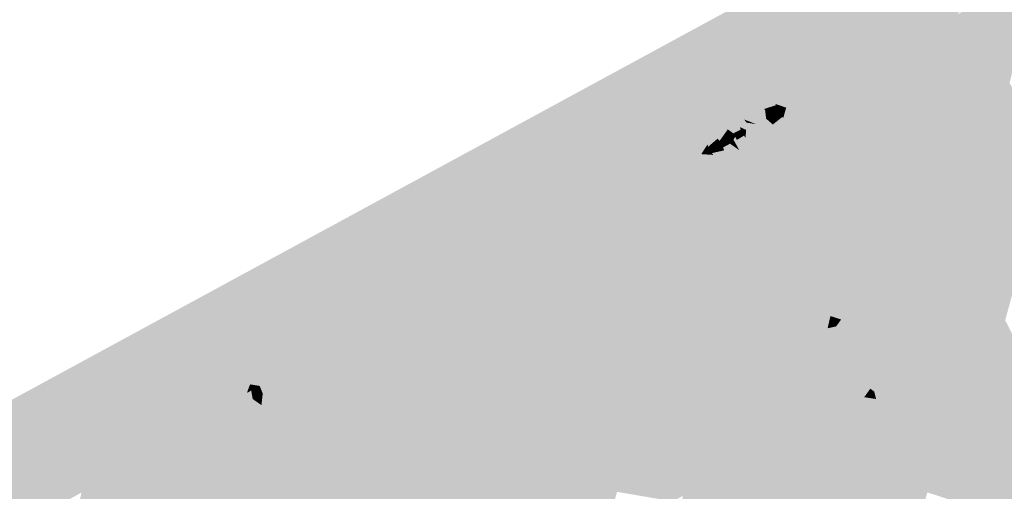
# Model space of a CAD drawing. Header units: metres. Extents: x 164696 to 183842, y 382615 to 387356.
# Tile 731 of 1056: x 182706.6 to 182710.25, y 386648.87 to 386650.62. Entities that reach past the tile are written whole.
import ezdxf

# ---------------------------------------------------------------- set-up
doc = ezdxf.new("R2010")
doc.units = ezdxf.units.M
doc.layers.add('C3D-SURFACE_TINSURFACE', color=7, linetype='Continuous')

msp = doc.modelspace()

# ---------------------------------------------------------------- linework, layer by layer
at = {"layer": 'C3D-SURFACE_TINSURFACE', "color": 11, "linetype": 'Continuous', "lineweight": -3, "true_color": 0xff8585}
for points in [[(182705.4821, 386648.6183), (182710.7827, 386651.4367), (182712.5531, 386652.4572)], [(182705.4821, 386648.6183), (182707.3072, 386649.536), (182710.7827, 386651.4367)], [(182709.1179, 386650.4027), (182710.7827, 386651.4367), (182707.3072, 386649.536)], [(182709.1179, 386650.4027), (182710.0358, 386650.6158), (182710.7827, 386651.4367)], [(182710.0358, 386650.6158), (182710.0731, 386650.636), (182710.7827, 386651.4367)], [(182710.2452, 386650.4208), (182710.2221, 386650.7181), (182710.1848, 386650.6978)], [(182710.2452, 386650.4208), (182710.2376, 386650.7265), (182710.2221, 386650.7181)], [(182710.2452, 386650.4208), (182710.2564, 386650.6729), (182710.2376, 386650.7265)], [(182710.2452, 386650.4208), (182710.3452, 386650.7211), (182710.3156, 386650.7051)], [(182710.2452, 386650.4208), (182710.3379, 386650.6665), (182710.3452, 386650.7211)], [(182710.2452, 386650.4208), (182710.1476, 386650.6776), (182710.1103, 386650.6563)], [(182710.2452, 386650.4208), (182710.1848, 386650.6978), (182710.1476, 386650.6776)], [(182710.2452, 386650.4208), (182710.3156, 386650.7051), (182710.286, 386650.689)], [(182710.2452, 386650.4208), (182710.286, 386650.689), (182710.2564, 386650.6729)], [(182710.2452, 386650.4208), (182710.0731, 386650.636), (182710.0358, 386650.6158)], [(182710.2452, 386650.4208), (182710.1103, 386650.6563), (182710.0731, 386650.636)], [(182710.2452, 386650.4208), (182710.2665, 386650.3826), (182710.3379, 386650.6665)], [(182709.1179, 386650.4027), (182709.9985, 386650.5956), (182710.0358, 386650.6158)], [(182710.2452, 386650.4208), (182710.0358, 386650.6158), (182709.9985, 386650.5956)], [(182709.1179, 386650.4027), (182709.9613, 386650.5754), (182709.9985, 386650.5956)], [(182709.1179, 386650.4027), (182709.924, 386650.5551), (182709.9613, 386650.5754)], [(182710.2452, 386650.4208), (182709.9613, 386650.5754), (182709.924, 386650.5551)], [(182710.2452, 386650.4208), (182709.9985, 386650.5956), (182709.9613, 386650.5754)], [(182709.1179, 386650.4027), (182709.8867, 386650.5349), (182709.924, 386650.5551)], [(182709.1179, 386650.4027), (182709.8495, 386650.5147), (182709.8867, 386650.5349)], [(182710.2452, 386650.4208), (182709.8867, 386650.5349), (182709.8495, 386650.5147)], [(182710.2452, 386650.4208), (182709.924, 386650.5551), (182709.8867, 386650.5349)], [(182709.1179, 386650.4027), (182709.8122, 386650.4944), (182709.8495, 386650.5147)], [(182709.1179, 386650.4027), (182709.775, 386650.4742), (182709.8122, 386650.4944)], [(182709.8122, 386650.4944), (182709.775, 386650.4742), (182710.2878, 386650.3443)], [(182709.8122, 386650.4944), (182710.2665, 386650.3826), (182709.8495, 386650.5147)], [(182709.8122, 386650.4944), (182710.2878, 386650.3443), (182710.2665, 386650.3826)], [(182710.2452, 386650.4208), (182709.8495, 386650.5147), (182710.2665, 386650.3826)], [(182709.1179, 386650.4027), (182709.7377, 386650.454), (182709.775, 386650.4742)], [(182709.1179, 386650.4027), (182709.7004, 386650.4326), (182709.7377, 386650.454)], [(182710.3303, 386650.2677), (182709.7377, 386650.454), (182709.7004, 386650.4326)], [(182709.775, 386650.4742), (182709.7377, 386650.454), (182710.309, 386650.306)], [(182710.3303, 386650.2677), (182710.309, 386650.306), (182709.7377, 386650.454)], [(182709.775, 386650.4742), (182710.309, 386650.306), (182710.2878, 386650.3443)], [(182709.1179, 386650.4027), (182709.6631, 386650.4124), (182709.7004, 386650.4326)], [(182710.3516, 386650.2295), (182709.7004, 386650.4326), (182709.6631, 386650.4124)], [(182710.3303, 386650.2677), (182709.7004, 386650.4326), (182710.3516, 386650.2295)], [(182709.1179, 386650.4027), (182707.3072, 386649.536), (182708.4335, 386649.7415)], [(182709.1179, 386650.4027), (182708.4335, 386649.7415), (182708.4707, 386649.7617)], [(182709.1179, 386650.4027), (182708.4707, 386649.7617), (182708.508, 386649.7819)], [(182709.1179, 386650.4027), (182708.508, 386649.7819), (182708.5452, 386649.8033)], [(182709.1179, 386650.4027), (182708.5452, 386649.8033), (182708.5825, 386649.8235)], [(182709.1179, 386650.4027), (182708.5825, 386649.8235), (182708.6198, 386649.8437)], [(182709.1179, 386650.4027), (182708.6198, 386649.8437), (182708.6571, 386649.864)], [(182709.1179, 386650.4027), (182708.6571, 386649.864), (182708.6943, 386649.8842)], [(182709.1179, 386650.4027), (182708.6943, 386649.8842), (182708.7316, 386649.9044)], [(182709.1179, 386650.4027), (182708.7316, 386649.9044), (182708.7688, 386649.9247)], [(182709.1179, 386650.4027), (182708.7688, 386649.9247), (182708.8061, 386649.9449)], [(182709.1179, 386650.4027), (182708.8061, 386649.9449), (182708.8434, 386649.9651)], [(182709.1179, 386650.4027), (182708.8434, 386649.9651), (182708.8806, 386649.9854)], [(182709.1179, 386650.4027), (182708.8806, 386649.9854), (182708.9179, 386650.0056)], [(182709.1179, 386650.4027), (182708.9179, 386650.0056), (182708.9552, 386650.0269)], [(182709.1179, 386650.4027), (182708.9552, 386650.0269), (182708.9924, 386650.0472)], [(182709.1179, 386650.4027), (182708.9924, 386650.0472), (182709.0297, 386650.0674)], [(182709.139, 386650.3644), (182709.1179, 386650.4027), (182709.0297, 386650.0674)], [(182709.1179, 386650.4027), (182709.6259, 386650.3922), (182709.6631, 386650.4124)], [(182709.1179, 386650.4027), (182709.139, 386650.3644), (182709.402, 386650.3002)], [(182709.1179, 386650.4027), (182709.402, 386650.3002), (182709.3994, 386650.305)], [(182709.1179, 386650.4027), (182709.3994, 386650.305), (182709.417, 386650.3265)], [(182709.1179, 386650.4027), (182709.417, 386650.3265), (182709.5095, 386650.329)], [(182709.1179, 386650.4027), (182709.5095, 386650.329), (182709.5141, 386650.3315)], [(182709.1179, 386650.4027), (182709.5141, 386650.3315), (182709.5514, 386650.3517)], [(182709.1179, 386650.4027), (182709.5514, 386650.3517), (182709.5887, 386650.3719)], [(182709.1179, 386650.4027), (182709.5887, 386650.3719), (182709.6259, 386650.3922)], [(182709.4345, 386649.8272), (182709.6259, 386650.3922), (182709.5887, 386650.3719)], [(182709.4345, 386649.8272), (182709.4556, 386649.7888), (182709.6259, 386650.3922)], [(182709.4556, 386649.7888), (182709.6631, 386650.4124), (182709.6259, 386650.3922)], [(182709.4556, 386649.7888), (182709.4767, 386649.7504), (182709.6631, 386650.4124)], [(182709.4767, 386649.7504), (182710.3516, 386650.2295), (182709.6631, 386650.4124)], [(182709.139, 386650.3644), (182709.0297, 386650.0674), (182709.0669, 386650.0876)], [(182709.1601, 386650.326), (182709.139, 386650.3644), (182709.0669, 386650.0876)], [(182709.139, 386650.3644), (182709.1601, 386650.326), (182709.3619, 386650.28)], [(182709.139, 386650.3644), (182709.3619, 386650.28), (182709.3584, 386650.2864)], [(182709.139, 386650.3644), (182709.3584, 386650.2864), (182709.402, 386650.3002)], [(182709.3922, 386649.9039), (182709.5514, 386650.3517), (182709.5141, 386650.3315)], [(182709.3922, 386649.9039), (182709.4133, 386649.8655), (182709.5514, 386650.3517)], [(182709.4133, 386649.8655), (182709.5887, 386650.3719), (182709.5514, 386650.3517)], [(182709.4133, 386649.8655), (182709.4345, 386649.8272), (182709.5887, 386650.3719)], [(182709.1601, 386650.326), (182709.0669, 386650.0876), (182709.1042, 386650.1078)], [(182709.1812, 386650.2876), (182709.1601, 386650.326), (182709.1042, 386650.1078)], [(182709.1601, 386650.326), (182709.1812, 386650.2876), (182709.3099, 386650.2617)], [(182709.1601, 386650.326), (182709.3099, 386650.2617), (182709.3035, 386650.2732)], [(182709.1601, 386650.326), (182709.3035, 386650.2732), (182709.3619, 386650.28)], [(182709.3711, 386649.9423), (182709.5141, 386650.3315), (182709.5095, 386650.329)], [(182709.3711, 386649.9423), (182709.3922, 386649.9039), (182709.5141, 386650.3315)], [(182709.3711, 386649.9423), (182709.5095, 386650.329), (182709.4592, 386650.2498)], [(182709.1812, 386650.2876), (182709.1042, 386650.1078), (182709.1252, 386650.1192)], [(182709.1812, 386650.2876), (182709.1252, 386650.1192), (182709.1481, 386650.1547)], [(182709.2023, 386650.2493), (182709.1812, 386650.2876), (182709.1481, 386650.1547)], [(182709.2023, 386650.2493), (182709.2838, 386650.2475), (182709.1812, 386650.2876)], [(182709.1812, 386650.2876), (182709.2838, 386650.2475), (182709.3099, 386650.2617)], [(182709.2023, 386650.2493), (182709.1481, 386650.1547), (182709.1507, 386650.1465)], [(182709.2023, 386650.2493), (182709.1507, 386650.1465), (182709.1853, 386650.1763)], [(182709.2023, 386650.2493), (182709.1853, 386650.1763), (182709.1933, 386650.1687)], [(182709.2023, 386650.2493), (182709.1933, 386650.1687), (182709.2234, 386650.2109)], [(182709.2023, 386650.2493), (182709.2234, 386650.2109), (182709.2707, 386650.2096)], [(182709.2023, 386650.2493), (182709.2707, 386650.2096), (182709.2685, 386650.2191)], [(182709.2023, 386650.2493), (182709.2685, 386650.2191), (182709.2929, 386650.2356)], [(182709.2023, 386650.2493), (182709.2929, 386650.2356), (182709.2838, 386650.2475)], [(182709.3289, 386650.019), (182709.4257, 386650.257), (182709.3901, 386650.2288)], [(182709.3289, 386650.019), (182709.4284, 386650.2522), (182709.4257, 386650.257)], [(182709.3289, 386650.019), (182709.35, 386649.9807), (182709.4284, 386650.2522)], [(182709.35, 386649.9807), (182709.4557, 386650.2562), (182709.4284, 386650.2522)], [(182709.35, 386649.9807), (182709.4592, 386650.2498), (182709.4557, 386650.2562)], [(182709.35, 386649.9807), (182709.3711, 386649.9423), (182709.4592, 386650.2498)], [(182709.2234, 386650.2109), (182709.1933, 386650.1687), (182709.2184, 386650.1823)], [(182709.2445, 386650.1725), (182709.2234, 386650.2109), (182709.2184, 386650.1823)], [(182709.2234, 386650.2109), (182709.2445, 386650.1725), (182709.2504, 386650.1835)], [(182709.2234, 386650.2109), (182709.2504, 386650.1835), (182709.2435, 386650.196)], [(182709.2234, 386650.2109), (182709.2435, 386650.196), (182709.2707, 386650.2096)], [(182709.3289, 386650.019), (182709.3901, 386650.2288), (182709.3542, 386650.1811)], [(182709.4767, 386649.7504), (182709.4978, 386649.7121), (182710.3516, 386650.2295)], [(182710.3516, 386650.2295), (182709.4978, 386649.7121), (182710.3729, 386650.1912)], [(182709.2445, 386650.1725), (182709.2184, 386650.1823), (182709.2253, 386650.1698)], [(182709.2656, 386650.1341), (182709.2445, 386650.1725), (182709.2253, 386650.1698)], [(182709.2656, 386650.1341), (182709.2253, 386650.1698), (182709.2315, 386650.1578)], [(182709.2656, 386650.1341), (182709.2504, 386650.1835), (182709.2445, 386650.1725)], [(182709.2656, 386650.1341), (182709.2571, 386650.1717), (182709.2504, 386650.1835)], [(182709.2656, 386650.1341), (182709.2835, 386650.1878), (182709.2571, 386650.1717)], [(182709.2867, 386650.0958), (182709.2835, 386650.1878), (182709.2656, 386650.1341)], [(182709.2867, 386650.0958), (182709.2896, 386650.1796), (182709.2835, 386650.1878)], [(182709.2867, 386650.0958), (182709.3159, 386650.1915), (182709.2896, 386650.1796)], [(182709.2867, 386650.0958), (182709.3218, 386650.1785), (182709.3159, 386650.1915)], [(182709.2867, 386650.0958), (182709.3078, 386650.0574), (182709.3218, 386650.1785)], [(182709.3078, 386650.0574), (182709.3479, 386650.1926), (182709.3218, 386650.1785)], [(182709.3078, 386650.0574), (182709.3542, 386650.1811), (182709.3479, 386650.1926)], [(182709.3078, 386650.0574), (182709.3289, 386650.019), (182709.3542, 386650.1811)], [(182709.5189, 386649.6737), (182710.3729, 386650.1912), (182709.4978, 386649.7121)], [(182709.5189, 386649.6737), (182710.3941, 386650.1529), (182710.3729, 386650.1912)], [(182709.2867, 386650.0958), (182709.2099, 386650.1332), (182709.1646, 386650.1229)], [(182709.2867, 386650.0958), (182709.1646, 386650.1229), (182709.1692, 386650.1163)], [(182709.2656, 386650.1341), (182709.2315, 386650.1578), (182709.2059, 386650.1439)], [(182709.2867, 386650.0958), (182709.2656, 386650.1341), (182709.2059, 386650.1439)], [(182709.2867, 386650.0958), (182709.2059, 386650.1439), (182709.2099, 386650.1332)], [(182709.5189, 386649.6737), (182710.2131, 386649.4842), (182710.3941, 386650.1529)], [(182710.2131, 386649.4842), (182710.4154, 386650.1146), (182710.3941, 386650.1529)], [(182709.35, 386649.9807), (182709.0669, 386650.0876), (182709.0297, 386650.0674)], [(182709.3289, 386650.019), (182709.1042, 386650.1078), (182709.0669, 386650.0876)], [(182709.35, 386649.9807), (182709.3289, 386650.019), (182709.0669, 386650.0876)], [(182709.3078, 386650.0574), (182709.1252, 386650.1192), (182709.1042, 386650.1078)], [(182709.3289, 386650.019), (182709.3078, 386650.0574), (182709.1042, 386650.1078)], [(182709.3078, 386650.0574), (182709.1692, 386650.1163), (182709.1252, 386650.1192)], [(182709.2867, 386650.0958), (182709.1692, 386650.1163), (182709.3078, 386650.0574)], [(182710.2131, 386649.4842), (182710.2503, 386649.5044), (182710.4154, 386650.1146)], [(182709.3711, 386649.9423), (182709.0297, 386650.0674), (182708.9924, 386650.0472)], [(182709.3711, 386649.9423), (182709.35, 386649.9807), (182709.0297, 386650.0674)], [(182709.3922, 386649.9039), (182708.9552, 386650.0269), (182708.9179, 386650.0056)], [(182709.3922, 386649.9039), (182708.9924, 386650.0472), (182708.9552, 386650.0269)], [(182709.3922, 386649.9039), (182709.3711, 386649.9423), (182708.9924, 386650.0472)], [(182709.4556, 386649.7888), (182708.8806, 386649.9854), (182708.8434, 386649.9651)], [(182709.4345, 386649.8272), (182708.9179, 386650.0056), (182708.8806, 386649.9854)], [(182709.4345, 386649.8272), (182708.8806, 386649.9854), (182709.4556, 386649.7888)], [(182709.4133, 386649.8655), (182709.3922, 386649.9039), (182708.9179, 386650.0056)], [(182709.4345, 386649.8272), (182709.4133, 386649.8655), (182708.9179, 386650.0056)], [(182708.601, 386649.2525), (182708.8061, 386649.9449), (182708.7688, 386649.9247)], [(182708.601, 386649.2525), (182709.4767, 386649.7504), (182708.8061, 386649.9449)], [(182709.4767, 386649.7504), (182708.8434, 386649.9651), (182708.8061, 386649.9449)], [(182709.4767, 386649.7504), (182709.4556, 386649.7888), (182708.8434, 386649.9651)], [(182708.5584, 386649.3291), (182708.7316, 386649.9044), (182708.6943, 386649.8842)], [(182708.5584, 386649.3291), (182708.5797, 386649.2908), (182708.7316, 386649.9044)], [(182708.5797, 386649.2908), (182708.7688, 386649.9247), (182708.7316, 386649.9044)], [(182708.5797, 386649.2908), (182708.601, 386649.2525), (182708.7688, 386649.9247)], [(182708.5371, 386649.3674), (182708.6943, 386649.8842), (182708.6571, 386649.864)], [(182708.5371, 386649.3674), (182708.5584, 386649.3291), (182708.6943, 386649.8842)], [(182708.4946, 386649.4439), (182708.6198, 386649.8437), (182708.5825, 386649.8235)], [(182708.4946, 386649.4439), (182708.5159, 386649.4056), (182708.6198, 386649.8437)], [(182708.5159, 386649.4056), (182708.6571, 386649.864), (182708.6198, 386649.8437)], [(182708.5159, 386649.4056), (182708.5371, 386649.3674), (182708.6571, 386649.864)], [(182708.4733, 386649.4822), (182708.5825, 386649.8235), (182708.5452, 386649.8033)], [(182708.4733, 386649.4822), (182708.4946, 386649.4439), (182708.5825, 386649.8235)], [(182708.4733, 386649.4822), (182708.5452, 386649.8033), (182708.508, 386649.7819)], [(182708.4733, 386649.4822), (182708.4707, 386649.7617), (182708.4335, 386649.7415)], [(182708.4733, 386649.4822), (182708.508, 386649.7819), (182708.4707, 386649.7617)], [(182708.3962, 386649.7213), (182708.4335, 386649.7415), (182707.3072, 386649.536)], [(182708.4733, 386649.4822), (182708.4335, 386649.7415), (182708.3962, 386649.7213)], [(182708.601, 386649.2525), (182709.4978, 386649.7121), (182709.4767, 386649.7504)], [(182708.359, 386649.701), (182708.3962, 386649.7213), (182707.3072, 386649.536)], [(182708.3217, 386649.6808), (182708.359, 386649.701), (182707.3072, 386649.536)], [(182708.4733, 386649.4822), (182708.359, 386649.701), (182708.3217, 386649.6808)], [(182708.4733, 386649.4822), (182708.3962, 386649.7213), (182708.359, 386649.701)], [(182708.601, 386649.2525), (182708.6222, 386649.2143), (182709.4978, 386649.7121)], [(182708.6222, 386649.2143), (182709.5189, 386649.6737), (182709.4978, 386649.7121)], [(182708.2844, 386649.6606), (182708.3217, 386649.6808), (182707.3072, 386649.536)], [(182708.2471, 386649.6403), (182708.2844, 386649.6606), (182707.3072, 386649.536)], [(182708.4733, 386649.4822), (182708.2844, 386649.6606), (182708.2471, 386649.6403)], [(182708.4733, 386649.4822), (182708.3217, 386649.6808), (182708.2844, 386649.6606)], [(182708.6222, 386649.2143), (182708.6435, 386649.176), (182709.5189, 386649.6737)], [(182708.6435, 386649.176), (182709.3447, 386649.0856), (182709.5189, 386649.6737)], [(182709.5189, 386649.6737), (182709.3447, 386649.0856), (182709.3771, 386649.1032)], [(182709.54, 386649.6353), (182709.5189, 386649.6737), (182709.3771, 386649.1032)], [(182709.5189, 386649.6737), (182710.1758, 386649.464), (182710.2131, 386649.4842)], [(182709.54, 386649.6353), (182710.1758, 386649.464), (182709.5189, 386649.6737)], [(182708.2099, 386649.6201), (182708.2471, 386649.6403), (182707.3072, 386649.536)], [(182708.1726, 386649.5999), (182708.2099, 386649.6201), (182707.3072, 386649.536)], [(182708.4733, 386649.4822), (182708.2099, 386649.6201), (182708.1726, 386649.5999)], [(182708.4733, 386649.4822), (182708.2471, 386649.6403), (182708.2099, 386649.6201)], [(182709.54, 386649.6353), (182709.3775, 386649.0904), (182709.3672, 386649.023)], [(182709.54, 386649.6353), (182709.3672, 386649.023), (182709.3929, 386649.0369)], [(182709.54, 386649.6353), (182709.3771, 386649.1032), (182709.3775, 386649.0904)], [(182709.5611, 386649.597), (182709.54, 386649.6353), (182709.3929, 386649.0369)], [(182709.54, 386649.6353), (182710.1385, 386649.4426), (182710.1758, 386649.464)], [(182709.5611, 386649.597), (182710.1385, 386649.4426), (182709.54, 386649.6353)], [(182708.1354, 386649.5797), (182708.1726, 386649.5999), (182707.3072, 386649.536)], [(182708.0981, 386649.5583), (182708.1354, 386649.5797), (182707.3072, 386649.536)], [(182708.4733, 386649.4822), (182708.1354, 386649.5797), (182708.0981, 386649.5583)], [(182708.4733, 386649.4822), (182708.1726, 386649.5999), (182708.1354, 386649.5797)], [(182709.5611, 386649.597), (182709.3929, 386649.0369), (182709.4301, 386649.0572)], [(182709.5822, 386649.5586), (182709.5611, 386649.597), (182709.4301, 386649.0572)], [(182709.5611, 386649.597), (182710.1012, 386649.4224), (182710.1385, 386649.4426)], [(182709.5611, 386649.597), (182709.5822, 386649.5586), (182710.1012, 386649.4224)], [(182708.0608, 386649.5381), (182708.0981, 386649.5583), (182707.3072, 386649.536)], [(182708.5159, 386649.4056), (182708.0981, 386649.5583), (182708.0608, 386649.5381)], [(182708.4946, 386649.4439), (182708.4733, 386649.4822), (182708.0981, 386649.5583)], [(182708.5159, 386649.4056), (182708.4946, 386649.4439), (182708.0981, 386649.5583)], [(182709.5822, 386649.5586), (182709.4301, 386649.0572), (182709.4674, 386649.0774)], [(182709.5875, 386649.549), (182709.5822, 386649.5586), (182709.4674, 386649.0774)], [(182709.5875, 386649.549), (182709.4674, 386649.0774), (182709.5887, 386649.4728)], [(182709.5822, 386649.5586), (182710.0639, 386649.4022), (182710.1012, 386649.4224)], [(182709.5875, 386649.549), (182710.0639, 386649.4022), (182709.5822, 386649.5586)], [(182709.5875, 386649.549), (182709.6526, 386649.5076), (182710.0639, 386649.4022)], [(182706.6076, 386648.7458), (182707.3072, 386649.536), (182705.4821, 386648.6183)], [(182706.6076, 386648.7458), (182706.6448, 386648.766), (182707.3072, 386649.536)], [(182706.6448, 386648.766), (182706.6821, 386648.7862), (182707.3072, 386649.536)], [(182706.6821, 386648.7862), (182706.7194, 386648.8065), (182707.3072, 386649.536)], [(182706.7194, 386648.8065), (182706.7566, 386648.8267), (182707.3072, 386649.536)], [(182706.7566, 386648.8267), (182706.7939, 386648.8469), (182707.3072, 386649.536)], [(182706.7939, 386648.8469), (182706.8311, 386648.8672), (182707.3072, 386649.536)], [(182706.8311, 386648.8672), (182706.8684, 386648.8874), (182707.3072, 386649.536)], [(182706.8684, 386648.8874), (182706.9057, 386648.9076), (182707.3072, 386649.536)], [(182706.9057, 386648.9076), (182706.9429, 386648.929), (182707.3072, 386649.536)], [(182706.9429, 386648.929), (182706.9802, 386648.9492), (182707.3072, 386649.536)], [(182706.9802, 386648.9492), (182707.0175, 386648.9694), (182707.3072, 386649.536)], [(182707.0175, 386648.9694), (182707.0547, 386648.9897), (182707.3072, 386649.536)], [(182707.0547, 386648.9897), (182707.092, 386649.0099), (182707.3072, 386649.536)], [(182707.092, 386649.0099), (182707.1292, 386649.0301), (182707.3072, 386649.536)], [(182707.1292, 386649.0301), (182707.1665, 386649.0503), (182707.3072, 386649.536)], [(182707.1665, 386649.0503), (182707.3283, 386649.4976), (182707.3072, 386649.536)], [(182708.0236, 386649.5179), (182708.0608, 386649.5381), (182707.3072, 386649.536)], [(182707.7627, 386649.3762), (182707.3072, 386649.536), (182707.3283, 386649.4976)], [(182707.7627, 386649.3762), (182707.8, 386649.3965), (182707.3072, 386649.536)], [(182707.8, 386649.3965), (182707.8373, 386649.4167), (182707.3072, 386649.536)], [(182707.8373, 386649.4167), (182707.8746, 386649.4369), (182707.3072, 386649.536)], [(182707.8746, 386649.4369), (182707.9118, 386649.4572), (182707.3072, 386649.536)], [(182707.9118, 386649.4572), (182707.949, 386649.4774), (182707.3072, 386649.536)], [(182707.949, 386649.4774), (182707.9863, 386649.4976), (182707.3072, 386649.536)], [(182707.9863, 386649.4976), (182708.0236, 386649.5179), (182707.3072, 386649.536)], [(182708.5371, 386649.3674), (182708.0236, 386649.5179), (182707.9863, 386649.4976)], [(182708.5159, 386649.4056), (182708.0608, 386649.5381), (182708.0236, 386649.5179)], [(182708.5371, 386649.3674), (182708.5159, 386649.4056), (182708.0236, 386649.5179)], [(182709.6526, 386649.5076), (182709.643, 386649.5073), (182710.0266, 386649.382)], [(182709.643, 386649.5073), (182709.6836, 386649.4672), (182710.0266, 386649.382)], [(182709.6526, 386649.5076), (182710.0266, 386649.382), (182710.0639, 386649.4022)], [(182710.6419, 386648.7423), (182710.2503, 386649.5044), (182710.2131, 386649.4842)], [(182707.1665, 386649.0503), (182707.2038, 386649.0706), (182707.3283, 386649.4976)], [(182707.2038, 386649.0706), (182707.3494, 386649.4592), (182707.3283, 386649.4976)], [(182707.7255, 386649.356), (182707.3283, 386649.4976), (182707.3494, 386649.4592)], [(182707.7255, 386649.356), (182707.7627, 386649.3762), (182707.3283, 386649.4976)], [(182708.5797, 386649.2908), (182707.949, 386649.4774), (182707.9118, 386649.4572)], [(182708.5584, 386649.3291), (182707.9863, 386649.4976), (182707.949, 386649.4774)], [(182708.5797, 386649.2908), (182708.5584, 386649.3291), (182707.949, 386649.4774)], [(182708.5584, 386649.3291), (182708.5371, 386649.3674), (182707.9863, 386649.4976)], [(182709.5927, 386649.4749), (182709.5887, 386649.4728), (182709.4674, 386649.0774)], [(182709.5927, 386649.4749), (182709.4674, 386649.0774), (182709.5047, 386649.0976)], [(182709.5927, 386649.4749), (182709.5047, 386649.0976), (182709.6044, 386649.4178)], [(182709.6836, 386649.4672), (182709.6751, 386649.4652), (182709.9894, 386649.3617)], [(182709.6836, 386649.4672), (182709.9894, 386649.3617), (182710.0266, 386649.382)], [(182710.6046, 386648.7221), (182710.2131, 386649.4842), (182710.1758, 386649.464)], [(182710.6046, 386648.7221), (182710.6419, 386648.7423), (182710.2131, 386649.4842)], [(182707.2038, 386649.0706), (182707.2411, 386649.0908), (182707.3494, 386649.4592)], [(182707.2411, 386649.0908), (182707.2783, 386649.111), (182707.3494, 386649.4592)], [(182707.2783, 386649.111), (182707.3705, 386649.4209), (182707.3494, 386649.4592)], [(182707.6882, 386649.3347), (182707.3494, 386649.4592), (182707.3705, 386649.4209)], [(182707.6882, 386649.3347), (182707.7255, 386649.356), (182707.3494, 386649.4592)], [(182707.8373, 386649.4167), (182707.6871, 386648.8453), (182707.8746, 386649.4369)], [(182707.8746, 386649.4369), (182707.6871, 386648.8453), (182707.7082, 386648.8069)], [(182707.8746, 386649.4369), (182707.7082, 386648.8069), (182707.9118, 386649.4572)], [(182707.9118, 386649.4572), (182707.7082, 386648.8069), (182707.7293, 386648.7686)], [(182708.601, 386649.2525), (182707.9118, 386649.4572), (182707.7293, 386648.7686)], [(182708.601, 386649.2525), (182708.5797, 386649.2908), (182707.9118, 386649.4572)], [(182709.635, 386649.4627), (182709.6097, 386649.4168), (182709.542, 386649.1179)], [(182709.635, 386649.4627), (182709.542, 386649.1179), (182709.6455, 386649.4435)], [(182709.6455, 386649.4435), (182709.542, 386649.1179), (182709.5793, 386649.1392)], [(182709.6666, 386649.4051), (182709.6455, 386649.4435), (182709.5793, 386649.1392)], [(182709.635, 386649.4627), (182709.9894, 386649.3617), (182709.6751, 386649.4652)], [(182709.635, 386649.4627), (182709.6455, 386649.4435), (182709.9894, 386649.3617)], [(182709.6455, 386649.4435), (182709.9521, 386649.3415), (182709.9894, 386649.3617)], [(182709.6455, 386649.4435), (182709.6666, 386649.4051), (182709.9521, 386649.3415)], [(182710.1385, 386649.4426), (182710.1012, 386649.4224), (182709.9621, 386648.8679)], [(182710.5302, 386648.6816), (182710.1385, 386649.4426), (182709.9621, 386648.8679)], [(182710.5674, 386648.7018), (182710.1758, 386649.464), (182710.1385, 386649.4426)], [(182710.5302, 386648.6816), (182710.5674, 386648.7018), (182710.1385, 386649.4426)], [(182710.5674, 386648.7018), (182710.6046, 386648.7221), (182710.1758, 386649.464)], [(182707.2783, 386649.111), (182707.3155, 386649.1313), (182707.3705, 386649.4209)], [(182707.3155, 386649.1313), (182707.3916, 386649.3825), (182707.3705, 386649.4209)], [(182707.6509, 386649.3144), (182707.3705, 386649.4209), (182707.3916, 386649.3825)], [(182707.6509, 386649.3144), (182707.6882, 386649.3347), (182707.3705, 386649.4209)], [(182707.7627, 386649.3762), (182707.6449, 386648.9221), (182707.8, 386649.3965)], [(182707.8, 386649.3965), (182707.6449, 386648.9221), (182707.666, 386648.8837)], [(182707.8, 386649.3965), (182707.666, 386648.8837), (182707.8373, 386649.4167)], [(182707.8373, 386649.4167), (182707.666, 386648.8837), (182707.6871, 386648.8453)], [(182709.6097, 386649.4168), (182709.6044, 386649.4178), (182709.5047, 386649.0976)], [(182709.6097, 386649.4168), (182709.5047, 386649.0976), (182709.542, 386649.1179)], [(182709.6666, 386649.4051), (182709.5793, 386649.1392), (182709.6166, 386649.1594)], [(182709.6877, 386649.3667), (182709.6666, 386649.4051), (182709.6166, 386649.1594)], [(182709.6666, 386649.4051), (182709.9148, 386649.3213), (182709.9521, 386649.3415)], [(182709.6666, 386649.4051), (182709.6877, 386649.3667), (182709.9148, 386649.3213)], [(182710.0639, 386649.4022), (182709.9199, 386648.9447), (182709.941, 386648.9063)], [(182710.0639, 386649.4022), (182710.0266, 386649.382), (182709.9199, 386648.9447)], [(182710.1012, 386649.4224), (182709.941, 386648.9063), (182709.9621, 386648.8679)], [(182710.1012, 386649.4224), (182710.0639, 386649.4022), (182709.941, 386648.9063)], [(182707.3155, 386649.1313), (182707.3528, 386649.1526), (182707.3916, 386649.3825)], [(182707.3528, 386649.1526), (182707.4127, 386649.3441), (182707.3916, 386649.3825)], [(182707.6136, 386649.2942), (182707.3916, 386649.3825), (182707.4127, 386649.3441)], [(182707.6136, 386649.2942), (182707.6509, 386649.3144), (182707.3916, 386649.3825)], [(182707.7255, 386649.356), (182707.6238, 386648.9604), (182707.7627, 386649.3762)], [(182707.7627, 386649.3762), (182707.6238, 386648.9604), (182707.6449, 386648.9221)], [(182709.6877, 386649.3667), (182709.6166, 386649.1594), (182709.6538, 386649.1797)], [(182709.6877, 386649.3667), (182709.6538, 386649.1797), (182709.7088, 386649.3284)], [(182709.6877, 386649.3667), (182709.8775, 386649.301), (182709.9148, 386649.3213)], [(182709.6877, 386649.3667), (182709.7088, 386649.3284), (182709.8775, 386649.301)], [(182709.8777, 386649.0214), (182709.8988, 386648.983), (182709.9894, 386649.3617)], [(182709.9521, 386649.3415), (182709.8777, 386649.0214), (182709.9894, 386649.3617)], [(182710.0266, 386649.382), (182709.8988, 386648.983), (182709.9199, 386648.9447)], [(182710.0266, 386649.382), (182709.9894, 386649.3617), (182709.8988, 386648.983)], [(182707.3528, 386649.1526), (182707.3901, 386649.1728), (182707.4127, 386649.3441)], [(182707.3901, 386649.1728), (182707.4338, 386649.3058), (182707.4127, 386649.3441)], [(182707.5764, 386649.274), (182707.4127, 386649.3441), (182707.4338, 386649.3058)], [(182707.5764, 386649.274), (182707.6136, 386649.2942), (182707.4127, 386649.3441)], [(182707.6509, 386649.3144), (182707.5815, 386649.0372), (182707.6882, 386649.3347)], [(182707.6882, 386649.3347), (182707.5815, 386649.0372), (182707.6027, 386648.9988)], [(182707.6882, 386649.3347), (182707.6027, 386648.9988), (182707.7255, 386649.356)], [(182707.7255, 386649.356), (182707.6027, 386648.9988), (182707.6238, 386648.9604)], [(182709.7088, 386649.3284), (182709.6538, 386649.1797), (182709.6911, 386649.1999)], [(182709.7088, 386649.3284), (182709.6911, 386649.1999), (182709.7299, 386649.29)], [(182709.7088, 386649.3284), (182709.8402, 386649.2808), (182709.8775, 386649.301)], [(182709.7088, 386649.3284), (182709.7299, 386649.29), (182709.8402, 386649.2808)], [(182709.8355, 386649.0981), (182709.8566, 386649.0598), (182709.9148, 386649.3213)], [(182709.8775, 386649.301), (182709.8355, 386649.0981), (182709.9148, 386649.3213)], [(182709.8566, 386649.0598), (182709.8777, 386649.0214), (182709.9521, 386649.3415)], [(182709.9148, 386649.3213), (182709.8566, 386649.0598), (182709.9521, 386649.3415)], [(182707.3901, 386649.1728), (182707.4274, 386649.1931), (182707.4338, 386649.3058)], [(182707.4274, 386649.1931), (182707.4421, 386649.2907), (182707.4338, 386649.3058)], [(182707.4274, 386649.1931), (182707.4432, 386649.2358), (182707.4421, 386649.2907)], [(182707.5392, 386649.2538), (182707.4338, 386649.3058), (182707.4421, 386649.2907)], [(182707.5392, 386649.2538), (182707.5764, 386649.274), (182707.4338, 386649.3058)], [(182707.5392, 386649.2538), (182707.4421, 386649.2907), (182707.4907, 386649.2616)], [(182707.5764, 386649.274), (182707.5393, 386649.1139), (182707.6136, 386649.2942)], [(182707.6136, 386649.2942), (182707.5393, 386649.1139), (182707.5604, 386649.0755)], [(182707.6136, 386649.2942), (182707.5604, 386649.0755), (182707.6509, 386649.3144)], [(182707.6509, 386649.3144), (182707.5604, 386649.0755), (182707.5815, 386649.0372)], [(182709.7284, 386649.2201), (182709.7299, 386649.29), (182709.6911, 386649.1999)], [(182709.7284, 386649.2201), (182709.751, 386649.2516), (182709.7299, 386649.29)], [(182709.8029, 386649.2606), (182709.8402, 386649.2808), (182709.7299, 386649.29)], [(182709.8029, 386649.2606), (182709.7299, 386649.29), (182709.751, 386649.2516)], [(182709.8775, 386649.301), (182709.8144, 386649.1365), (182709.8355, 386649.0981)], [(182709.8402, 386649.2808), (182709.8144, 386649.1365), (182709.8775, 386649.301)], [(182707.5019, 386649.2335), (182707.4749, 386649.253), (182707.4669, 386649.2456)], [(182707.5019, 386649.2335), (182707.4907, 386649.2616), (182707.4749, 386649.253)], [(182707.5019, 386649.2335), (182707.5392, 386649.2538), (182707.4907, 386649.2616)], [(182707.5019, 386649.2335), (182707.4971, 386649.1906), (182707.5392, 386649.2538)], [(182707.5392, 386649.2538), (182707.4971, 386649.1906), (182707.5182, 386649.1523)], [(182707.5392, 386649.2538), (182707.5182, 386649.1523), (182707.5764, 386649.274)], [(182707.5764, 386649.274), (182707.5182, 386649.1523), (182707.5393, 386649.1139)], [(182708.6222, 386649.2143), (182708.601, 386649.2525), (182707.7293, 386648.7686)], [(182709.7657, 386649.2404), (182709.751, 386649.2516), (182709.7284, 386649.2201)], [(182709.8029, 386649.2606), (182709.751, 386649.2516), (182709.7657, 386649.2404)], [(182709.8029, 386649.2606), (182709.7657, 386649.2404), (182709.7721, 386649.2133)], [(182709.8029, 386649.2606), (182709.7721, 386649.2133), (182709.7932, 386649.1749)], [(182709.8402, 386649.2808), (182709.7932, 386649.1749), (182709.8144, 386649.1365)], [(182709.8029, 386649.2606), (182709.7932, 386649.1749), (182709.8402, 386649.2808)], [(182707.4274, 386649.1931), (182707.4646, 386649.2133), (182707.459, 386649.2444)], [(182707.4274, 386649.1931), (182707.459, 386649.2444), (182707.4432, 386649.2358)], [(182707.4274, 386649.1931), (182707.4971, 386649.1906), (182707.4646, 386649.2133)], [(182707.4646, 386649.2133), (182707.4669, 386649.2456), (182707.459, 386649.2444)], [(182707.4646, 386649.2133), (182707.476, 386649.229), (182707.4669, 386649.2456)], [(182707.4646, 386649.2133), (182707.4971, 386649.1906), (182707.476, 386649.229)], [(182707.5019, 386649.2335), (182707.4669, 386649.2456), (182707.476, 386649.229)], [(182707.5019, 386649.2335), (182707.476, 386649.229), (182707.4971, 386649.1906)], [(182708.6222, 386649.2143), (182707.7293, 386648.7686), (182707.7504, 386648.7302)], [(182708.6222, 386649.2143), (182707.7504, 386648.7302), (182708.4236, 386648.5099)], [(182708.6435, 386649.176), (182708.6222, 386649.2143), (182708.4236, 386648.5099)], [(182709.7284, 386649.2201), (182709.6911, 386649.1999), (182709.7932, 386649.1749)], [(182709.7657, 386649.2404), (182709.7284, 386649.2201), (182709.7721, 386649.2133)], [(182709.7284, 386649.2201), (182709.7932, 386649.1749), (182709.7721, 386649.2133)], [(182707.3901, 386649.1728), (182707.5182, 386649.1523), (182707.4274, 386649.1931)], [(182707.4274, 386649.1931), (182707.5182, 386649.1523), (182707.4971, 386649.1906)], [(182708.6435, 386649.176), (182708.4236, 386648.5099), (182708.4608, 386648.5301)], [(182708.6648, 386649.1377), (182708.6435, 386649.176), (182708.4608, 386648.5301)], [(182708.6435, 386649.176), (182709.281, 386648.9763), (182709.295, 386648.9838)], [(182708.6435, 386649.176), (182709.295, 386648.9838), (182709.2416, 386649.0169)], [(182708.6435, 386649.176), (182709.2416, 386649.0169), (182709.3447, 386649.0856)], [(182708.6435, 386649.176), (182708.6648, 386649.1377), (182709.281, 386648.9763)], [(182709.6538, 386649.1797), (182709.6166, 386649.1594), (182709.8355, 386649.0981)], [(182709.6911, 386649.1999), (182709.6538, 386649.1797), (182709.8144, 386649.1365)], [(182709.6538, 386649.1797), (182709.8355, 386649.0981), (182709.8144, 386649.1365)], [(182709.6911, 386649.1999), (182709.8144, 386649.1365), (182709.7932, 386649.1749)], [(182707.3155, 386649.1313), (182707.5604, 386649.0755), (182707.3528, 386649.1526)], [(182707.3528, 386649.1526), (182707.5393, 386649.1139), (182707.3901, 386649.1728)], [(182707.3528, 386649.1526), (182707.5604, 386649.0755), (182707.5393, 386649.1139)], [(182707.3901, 386649.1728), (182707.5393, 386649.1139), (182707.5182, 386649.1523)], [(182709.5793, 386649.1392), (182709.542, 386649.1179), (182709.8566, 386649.0598)], [(182709.6166, 386649.1594), (182709.5793, 386649.1392), (182709.8566, 386649.0598)], [(182709.6166, 386649.1594), (182709.8566, 386649.0598), (182709.8355, 386649.0981)], [(182707.2411, 386649.0908), (182707.6027, 386648.9988), (182707.2783, 386649.111)], [(182707.2783, 386649.111), (182707.5815, 386649.0372), (182707.3155, 386649.1313)], [(182707.2783, 386649.111), (182707.6027, 386648.9988), (182707.5815, 386649.0372)], [(182707.3155, 386649.1313), (182707.5815, 386649.0372), (182707.5604, 386649.0755)], [(182708.6648, 386649.1377), (182708.4608, 386648.5301), (182708.4981, 386648.5503)], [(182708.6861, 386649.0994), (182708.6648, 386649.1377), (182708.4981, 386648.5503)], [(182708.6648, 386649.1377), (182709.2437, 386648.956), (182709.281, 386648.9763)], [(182708.6648, 386649.1377), (182708.6861, 386649.0994), (182709.2437, 386648.956)], [(182709.542, 386649.1179), (182709.5047, 386649.0976), (182709.8988, 386648.983)], [(182709.542, 386649.1179), (182709.8777, 386649.0214), (182709.8566, 386649.0598)], [(182709.542, 386649.1179), (182709.8988, 386648.983), (182709.8777, 386649.0214)], [(182707.1665, 386649.0503), (182707.6449, 386648.9221), (182707.2038, 386649.0706)], [(182707.2038, 386649.0706), (182707.6238, 386648.9604), (182707.2411, 386649.0908)], [(182707.2038, 386649.0706), (182707.6449, 386648.9221), (182707.6238, 386648.9604)], [(182707.2411, 386649.0908), (182707.6238, 386648.9604), (182707.6027, 386648.9988)], [(182708.6861, 386649.0994), (182708.4981, 386648.5503), (182708.5354, 386648.5705)], [(182708.7073, 386649.0612), (182708.6861, 386649.0994), (182708.5354, 386648.5705)], [(182708.6861, 386649.0994), (182709.2064, 386648.9358), (182709.2437, 386648.956)], [(182708.6861, 386649.0994), (182708.7073, 386649.0612), (182709.2064, 386648.9358)], [(182709.4674, 386649.0774), (182709.4301, 386649.0572), (182709.9199, 386648.9447)], [(182709.5047, 386649.0976), (182709.4674, 386649.0774), (182709.9199, 386648.9447)], [(182709.5047, 386649.0976), (182709.9199, 386648.9447), (182709.8988, 386648.983)], [(182707.092, 386649.0099), (182707.6871, 386648.8453), (182707.1292, 386649.0301)], [(182707.1292, 386649.0301), (182707.666, 386648.8837), (182707.1665, 386649.0503)], [(182707.1292, 386649.0301), (182707.6871, 386648.8453), (182707.666, 386648.8837)], [(182707.1665, 386649.0503), (182707.666, 386648.8837), (182707.6449, 386648.9221)], [(182708.7073, 386649.0612), (182708.5354, 386648.5705), (182708.5727, 386648.5908)], [(182708.7073, 386649.0612), (182708.5727, 386648.5908), (182708.7286, 386649.0229)], [(182708.7073, 386649.0612), (182709.1692, 386648.9156), (182709.2064, 386648.9358)], [(182708.7073, 386649.0612), (182708.7286, 386649.0229), (182709.1692, 386648.9156)], [(182709.785, 386648.2748), (182709.3929, 386649.0369), (182709.3672, 386649.023)], [(182709.4301, 386649.0572), (182709.3929, 386649.0369), (182709.941, 386648.9063)], [(182709.785, 386648.2748), (182709.9621, 386648.8679), (182709.3929, 386649.0369)], [(182709.9621, 386648.8679), (182709.941, 386648.9063), (182709.3929, 386649.0369)], [(182709.4301, 386649.0572), (182709.941, 386648.9063), (182709.9199, 386648.9447)], [(182707.0547, 386648.9897), (182707.7082, 386648.8069), (182707.092, 386649.0099)], [(182707.092, 386649.0099), (182707.7082, 386648.8069), (182707.6871, 386648.8453)], [(182708.7286, 386649.0229), (182708.5727, 386648.5908), (182708.6099, 386648.611)], [(182708.7499, 386648.9846), (182708.7286, 386649.0229), (182708.6099, 386648.611)], [(182708.7286, 386649.0229), (182709.1319, 386648.8953), (182709.1692, 386648.9156)], [(182708.7286, 386649.0229), (182708.7499, 386648.9846), (182709.1319, 386648.8953)], [(182709.785, 386648.2748), (182709.3672, 386649.023), (182709.4382, 386648.874)], [(182706.815, 386648.2931), (182707.0175, 386648.9694), (182706.9802, 386648.9492)], [(182706.815, 386648.2931), (182706.8363, 386648.2548), (182707.0175, 386648.9694)], [(182706.8363, 386648.2548), (182707.7293, 386648.7686), (182707.0175, 386648.9694)], [(182707.0175, 386648.9694), (182707.7293, 386648.7686), (182707.0547, 386648.9897)], [(182707.0547, 386648.9897), (182707.7293, 386648.7686), (182707.7082, 386648.8069)], [(182708.7499, 386648.9846), (182708.6099, 386648.611), (182708.6472, 386648.6312)], [(182708.7499, 386648.9846), (182708.6472, 386648.6312), (182708.6845, 386648.6515)], [(182708.7499, 386648.9846), (182708.6845, 386648.6515), (182708.7712, 386648.9463)], [(182708.7499, 386648.9846), (182709.0946, 386648.8751), (182709.1319, 386648.8953)], [(182708.7499, 386648.9846), (182708.7712, 386648.9463), (182709.0946, 386648.8751)], [(182709.6732, 386648.213), (182709.281, 386648.9763), (182709.2437, 386648.956)], [(182709.7104, 386648.2332), (182709.295, 386648.9838), (182709.281, 386648.9763)], [(182709.6732, 386648.213), (182709.7104, 386648.2332), (182709.281, 386648.9763)], [(182709.7104, 386648.2332), (182709.4164, 386648.8057), (182709.295, 386648.9838)], [(182706.9057, 386648.9076), (182706.7724, 386648.3696), (182706.9429, 386648.929)], [(182706.9429, 386648.929), (182706.7724, 386648.3696), (182706.7937, 386648.3313)], [(182706.9429, 386648.929), (182706.7937, 386648.3313), (182706.9802, 386648.9492)], [(182706.815, 386648.2931), (182706.9802, 386648.9492), (182706.7937, 386648.3313)], [(182708.7712, 386648.9463), (182708.6845, 386648.6515), (182708.7218, 386648.6717)], [(182708.7925, 386648.9081), (182708.7712, 386648.9463), (182708.7218, 386648.6717)], [(182708.7712, 386648.9463), (182709.0573, 386648.8549), (182709.0946, 386648.8751)], [(182708.7712, 386648.9463), (182708.7925, 386648.9081), (182709.0573, 386648.8549)], [(182709.0478, 386648.4487), (182709.0691, 386648.4105), (182709.2064, 386648.9358)], [(182709.0478, 386648.4487), (182709.2064, 386648.9358), (182709.1692, 386648.9156)], [(182709.0691, 386648.4105), (182709.0903, 386648.3722), (182709.2437, 386648.956)], [(182709.0691, 386648.4105), (182709.2437, 386648.956), (182709.2064, 386648.9358)], [(182709.0903, 386648.3722), (182709.6732, 386648.213), (182709.2437, 386648.956)], [(182706.8311, 386648.8672), (182706.7299, 386648.4462), (182706.8684, 386648.8874)], [(182706.8684, 386648.8874), (182706.7299, 386648.4462), (182706.7512, 386648.4079)], [(182706.8684, 386648.8874), (182706.7512, 386648.4079), (182706.9057, 386648.9076)], [(182706.9057, 386648.9076), (182706.7512, 386648.4079), (182706.7724, 386648.3696)], [(182708.7925, 386648.9081), (182708.7218, 386648.6717), (182708.7591, 386648.6919)], [(182708.7925, 386648.9081), (182708.7591, 386648.6919), (182708.8137, 386648.8698)], [(182708.7925, 386648.9081), (182709.0201, 386648.8346), (182709.0573, 386648.8549)], [(182708.7925, 386648.9081), (182708.8137, 386648.8698), (182709.0201, 386648.8346)], [(182709.0052, 386648.5253), (182709.0265, 386648.487), (182709.1319, 386648.8953)], [(182709.0052, 386648.5253), (182709.1319, 386648.8953), (182709.0946, 386648.8751)], [(182709.0265, 386648.487), (182709.0478, 386648.4487), (182709.1692, 386648.9156)], [(182709.0265, 386648.487), (182709.1692, 386648.9156), (182709.1319, 386648.8953)], [(182708.9839, 386648.5636), (182709.0052, 386648.5253), (182709.0946, 386648.8751)], [(182708.9839, 386648.5636), (182709.0946, 386648.8751), (182709.0573, 386648.8549)], [(182709.785, 386648.2748), (182709.4382, 386648.874), (182709.4447, 386648.8435)]]:
    msp.add_solid(points, dxfattribs=at)
at = {"layer": 'C3D-SURFACE_TINSURFACE', "color": 1, "linetype": 'Continuous', "lineweight": -3, "true_color": 0xe60000}
for points in [[(182709.3994, 386650.305), (182709.4769, 386650.3113), (182709.417, 386650.3265)], [(182709.3994, 386650.305), (182709.4396, 386650.291), (182709.4769, 386650.3113)], [(182709.402, 386650.3002), (182709.4396, 386650.291), (182709.3994, 386650.305)], [(182709.5095, 386650.329), (182709.417, 386650.3265), (182709.4769, 386650.3113)], [(182709.4284, 386650.2522), (182709.4557, 386650.2562), (182709.4769, 386650.3113)], [(182709.4284, 386650.2522), (182709.4769, 386650.3113), (182709.4396, 386650.291)], [(182709.4592, 386650.2498), (182709.4769, 386650.3113), (182709.4557, 386650.2562)], [(182709.5095, 386650.329), (182709.4769, 386650.3113), (182709.4592, 386650.2498)], [(182709.3619, 386650.28), (182709.3035, 386650.2732), (182709.365, 386650.2506)], [(182709.3099, 386650.2617), (182709.365, 386650.2506), (182709.3035, 386650.2732)], [(182709.402, 386650.3002), (182709.3584, 386650.2864), (182709.4023, 386650.2708)], [(182709.3619, 386650.28), (182709.4023, 386650.2708), (182709.3584, 386650.2864)], [(182709.3619, 386650.28), (182709.365, 386650.2506), (182709.4023, 386650.2708)], [(182709.3901, 386650.2288), (182709.4023, 386650.2708), (182709.365, 386650.2506)], [(182709.4257, 386650.257), (182709.4023, 386650.2708), (182709.3901, 386650.2288)], [(182709.402, 386650.3002), (182709.4023, 386650.2708), (182709.4396, 386650.291)], [(182709.4257, 386650.257), (182709.4396, 386650.291), (182709.4023, 386650.2708)], [(182709.4284, 386650.2522), (182709.4396, 386650.291), (182709.4257, 386650.257)], [(182709.2685, 386650.2191), (182709.3278, 386650.2303), (182709.2929, 386650.2356)], [(182709.2838, 386650.2475), (182709.365, 386650.2506), (182709.3099, 386650.2617)], [(182709.2838, 386650.2475), (182709.3278, 386650.2303), (182709.365, 386650.2506)], [(182709.2838, 386650.2475), (182709.2929, 386650.2356), (182709.3278, 386650.2303)], [(182709.3218, 386650.1785), (182709.3479, 386650.1926), (182709.365, 386650.2506)], [(182709.3218, 386650.1785), (182709.365, 386650.2506), (182709.3278, 386650.2303)], [(182709.3542, 386650.1811), (182709.365, 386650.2506), (182709.3479, 386650.1926)], [(182709.3901, 386650.2288), (182709.365, 386650.2506), (182709.3542, 386650.1811)], [(182709.2707, 386650.2096), (182709.2435, 386650.196), (182709.2533, 386650.1888)], [(182709.2504, 386650.1835), (182709.2533, 386650.1888), (182709.2435, 386650.196)], [(182709.2707, 386650.2096), (182709.2533, 386650.1888), (182709.2906, 386650.209)], [(182709.2835, 386650.1878), (182709.2906, 386650.209), (182709.2533, 386650.1888)], [(182709.2685, 386650.2191), (182709.2906, 386650.209), (182709.3278, 386650.2303)], [(182709.2707, 386650.2096), (182709.2906, 386650.209), (182709.2685, 386650.2191)], [(182709.2835, 386650.1878), (182709.2896, 386650.1796), (182709.2906, 386650.209)], [(182709.2896, 386650.1796), (182709.3159, 386650.1915), (182709.3278, 386650.2303)], [(182709.2896, 386650.1796), (182709.3278, 386650.2303), (182709.2906, 386650.209)], [(182709.3218, 386650.1785), (182709.3278, 386650.2303), (182709.3159, 386650.1915)], [(182709.1507, 386650.1465), (182709.1787, 386650.1483), (182709.1853, 386650.1763)], [(182709.1933, 386650.1687), (182709.1853, 386650.1763), (182709.1787, 386650.1483)], [(182709.1933, 386650.1687), (182709.1787, 386650.1483), (182709.216, 386650.1685)], [(182709.2059, 386650.1439), (182709.216, 386650.1685), (182709.1787, 386650.1483)], [(182709.1933, 386650.1687), (182709.216, 386650.1685), (182709.2184, 386650.1823)], [(182709.2059, 386650.1439), (182709.2315, 386650.1578), (182709.216, 386650.1685)], [(182709.2184, 386650.1823), (182709.216, 386650.1685), (182709.2253, 386650.1698)], [(182709.2253, 386650.1698), (182709.216, 386650.1685), (182709.2315, 386650.1578)], [(182709.2504, 386650.1835), (182709.2571, 386650.1717), (182709.2533, 386650.1888)], [(182709.2835, 386650.1878), (182709.2533, 386650.1888), (182709.2571, 386650.1717)], [(182709.1252, 386650.1192), (182709.1415, 386650.1281), (182709.1481, 386650.1547)], [(182709.1252, 386650.1192), (182709.1692, 386650.1163), (182709.1415, 386650.1281)], [(182709.1481, 386650.1547), (182709.1415, 386650.1281), (182709.1507, 386650.1465)], [(182709.1507, 386650.1465), (182709.1415, 386650.1281), (182709.1787, 386650.1483)], [(182709.1646, 386650.1229), (182709.1787, 386650.1483), (182709.1415, 386650.1281)], [(182709.1692, 386650.1163), (182709.1646, 386650.1229), (182709.1415, 386650.1281)], [(182709.1646, 386650.1229), (182709.2099, 386650.1332), (182709.1787, 386650.1483)], [(182709.2059, 386650.1439), (182709.1787, 386650.1483), (182709.2099, 386650.1332)], [(182707.4421, 386649.2907), (182707.4432, 386649.2358), (182707.4549, 386649.2674)], [(182707.4421, 386649.2907), (182707.4549, 386649.2674), (182707.4907, 386649.2616)], [(182707.459, 386649.2444), (182707.4549, 386649.2674), (182707.4432, 386649.2358)], [(182707.4669, 386649.2456), (182707.4549, 386649.2674), (182707.459, 386649.2444)], [(182707.4669, 386649.2456), (182707.4749, 386649.253), (182707.4549, 386649.2674)], [(182707.4907, 386649.2616), (182707.4549, 386649.2674), (182707.4749, 386649.253)], [(182709.3771, 386649.1032), (182709.3447, 386649.0856), (182709.3183, 386648.9965)], [(182709.3771, 386649.1032), (182709.3183, 386648.9965), (182709.3556, 386649.0167)], [(182709.3771, 386649.1032), (182709.3556, 386649.0167), (182709.3775, 386649.0904)], [(182709.3447, 386649.0856), (182709.2416, 386649.0169), (182709.3183, 386648.9965)], [(182709.3672, 386649.023), (182709.3775, 386649.0904), (182709.3556, 386649.0167)], [(182709.295, 386648.9838), (182709.3183, 386648.9965), (182709.2416, 386649.0169)], [(182709.295, 386648.9838), (182709.4164, 386648.8057), (182709.3183, 386648.9965)], [(182709.4447, 386648.8435), (182709.3556, 386649.0167), (182709.3183, 386648.9965)], [(182709.4164, 386648.8057), (182709.4159, 386648.8279), (182709.3183, 386648.9965)], [(182709.4447, 386648.8435), (182709.3183, 386648.9965), (182709.4159, 386648.8279)], [(182709.3672, 386649.023), (182709.3556, 386649.0167), (182709.4382, 386648.874)], [(182709.4447, 386648.8435), (182709.4382, 386648.874), (182709.3556, 386649.0167)]]:
    msp.add_solid(points, dxfattribs=at)
at = {"layer": 'C3D-SURFACE_TINSURFACE', "color": 61, "linetype": 'Continuous', "lineweight": -3, "true_color": 0xe4eb6b}
for points in [[(182709.6033, 386649.5202), (182709.6526, 386649.5076), (182709.5875, 386649.549)], [(182709.6033, 386649.5202), (182709.5875, 386649.549), (182709.5887, 386649.4728)], [(182709.6033, 386649.5202), (182709.5887, 386649.4728), (182709.5927, 386649.4749)], [(182709.6244, 386649.4818), (182709.6033, 386649.5202), (182709.5927, 386649.4749)], [(182709.6033, 386649.5202), (182709.643, 386649.5073), (182709.6526, 386649.5076)], [(182709.6244, 386649.4818), (182709.643, 386649.5073), (182709.6033, 386649.5202)], [(182709.6244, 386649.4818), (182709.6836, 386649.4672), (182709.643, 386649.5073)], [(182709.6244, 386649.4818), (182709.5927, 386649.4749), (182709.6044, 386649.4178)], [(182709.6244, 386649.4818), (182709.6044, 386649.4178), (182709.6097, 386649.4168)], [(182709.6244, 386649.4818), (182709.6097, 386649.4168), (182709.635, 386649.4627)], [(182709.6244, 386649.4818), (182709.6751, 386649.4652), (182709.6836, 386649.4672)], [(182709.6244, 386649.4818), (182709.635, 386649.4627), (182709.6751, 386649.4652)]]:
    msp.add_solid(points, dxfattribs=at)

doc.saveas('drawing.dxf')
